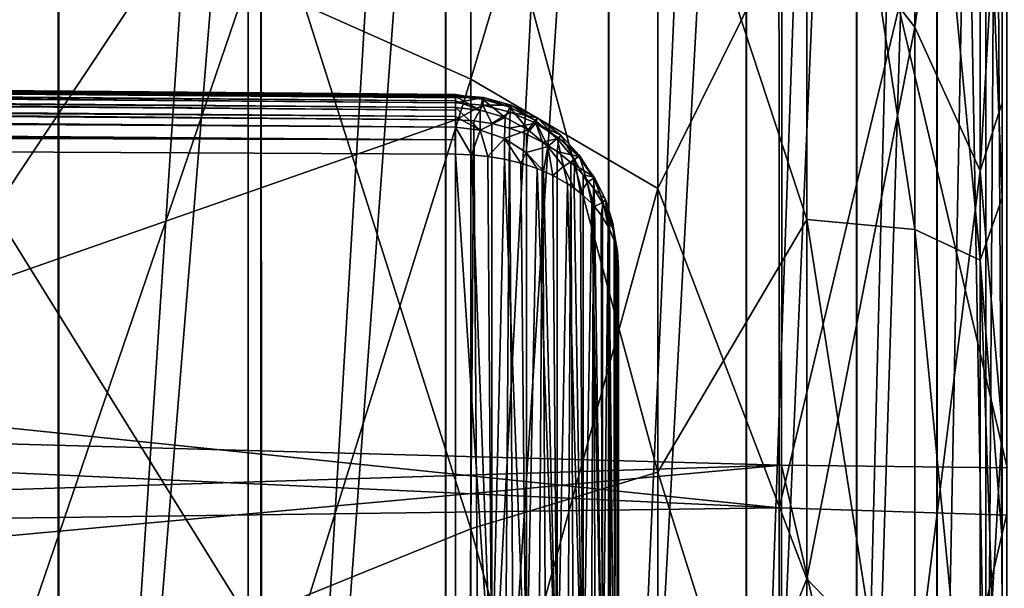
# Model space of a CAD drawing. Header units: metres. Extents: x -22 to 73, y -229 to 22.
# Tile 411 of 447: x 67.81 to 69.6, y 5.29 to 6.33. Entities that reach past the tile are written whole.
import ezdxf

# ---------------------------------------------------------------- set-up
doc = ezdxf.new("R2010")
doc.units = ezdxf.units.M
doc.layers.add('solid_509500_SW0001', color=7, linetype='CONTINUOUS')

msp = doc.modelspace()

# ---------------------------------------------------------------- linework, layer by layer
at = {"layer": 'solid_509500_SW0001'}
for points in [[(69.599998, 4.09725, 81.314957), (69.599998, 13.709613, 67.948822), (69.599998, 13.69162, 67.29599)], [(69.599998, 4.744919, 81.098137), (69.599998, 13.696581, 68.599838), (69.599998, 13.709613, 67.948822)], [(69.599998, 4.09725, 81.314957), (69.599998, 4.744919, 81.098137), (69.599998, 13.709613, 67.948822)], [(69.599998, 5.380803, 80.849998), (69.599998, 13.65287, 69.247124), (69.599998, 13.696581, 68.599838)], [(69.599998, 4.744919, 81.098137), (69.599998, 5.380803, 80.849998), (69.599998, 13.696581, 68.599838)], [(69.599998, 3.439465, 81.499832), (69.599998, 13.69162, 67.29599), (69.599998, 13.642412, 66.643288)], [(69.599998, 3.439465, 81.499832), (69.599998, 4.09725, 81.314957), (69.599998, 13.69162, 67.29599)], [(69.599998, 6.003599, 80.571091), (69.599998, 13.590334, 70.02832), (69.599998, 13.65287, 69.247124)], [(69.599998, 5.380803, 80.849998), (69.599998, 6.003599, 80.571091), (69.599998, 13.65287, 69.247124)], [(69.599998, 2.773616, 81.652199), (69.599998, 13.642412, 66.643288), (69.599998, 13.561961, 65.992683)], [(69.599998, 2.773616, 81.652199), (69.599998, 3.439465, 81.499832), (69.599998, 13.642412, 66.643288)], [(69.599998, 6.003599, 80.571091), (69.599998, 6.61205, 80.261986), (69.599998, 13.590334, 70.02832)], [(69.599998, 10.63656, 69.713799), (69.599998, 2.773616, 81.652199), (69.599998, 13.561961, 65.992683)], [(69.570137, 10.290688, 69.471611), (69.599998, 5.248535, 77.408691), (69.599998, 10.63656, 69.713799)], [(69.599998, 10.63656, 69.713799), (69.599998, 5.248535, 77.408691), (69.599998, 2.773616, 81.652199)], [(69.570137, 10.290688, 69.471611), (69.481026, 9.951366, 69.234016), (69.570137, 4.902662, 77.166512)], [(69.570137, 10.290688, 69.471611), (69.570137, 4.902662, 77.166512), (69.599998, 5.248535, 77.408691)], [(69.481026, 9.951366, 69.234016), (69.33445, 9.625714, 69.005997), (69.334793, 4.238321, 76.701332)], [(69.481026, 9.951366, 69.234016), (69.334793, 4.238321, 76.701332), (69.481148, 4.563674, 76.929153)], [(69.481026, 9.951366, 69.234016), (69.481148, 4.563674, 76.929153), (69.570137, 4.902662, 77.166512)], [(69.33445, 9.625714, 69.005997), (69.133324, 9.320226, 68.792091), (69.134003, 3.933079, 76.487602)], [(69.33445, 9.625714, 69.005997), (69.134003, 3.933079, 76.487602), (69.334793, 4.238321, 76.701332)], [(69.133324, 9.320226, 68.792091), (68.88166, 9.040996, 68.596573), (68.882759, 3.654026, 76.292206)], [(69.133324, 9.320226, 68.792091), (68.882759, 3.654026, 76.292206), (69.134003, 3.933079, 76.487602)], [(68.88166, 9.040996, 68.596573), (68.584488, 8.793593, 68.42334), (68.586075, 3.406716, 76.119041)], [(68.88166, 9.040996, 68.596573), (68.586075, 3.406716, 76.119041), (68.882759, 3.654026, 76.292206)], [(69.570137, 4.257071, 57.218163), (69.599998, 8.917792, 59.966183), (69.599998, 4.499254, 56.872288)], [(69.570137, 8.67561, 60.312054), (69.599998, 8.917792, 59.966183), (69.570137, 4.257071, 57.218163)], [(69.599998, 8.917792, 59.966183), (69.599998, 6.177176, 55.760773), (69.599998, 5.585088, 55.4795)], [(69.599998, 4.499254, 56.872288), (69.599998, 8.917792, 59.966183), (69.599998, 5.585088, 55.4795)], [(69.599998, 8.917792, 59.966183), (69.599998, 6.755167, 56.070042), (69.599998, 6.177176, 55.760773)], [(68.584488, 8.793593, 68.42334), (68.247726, 8.582954, 68.275848), (68.249847, 3.196073, 75.971542)], [(68.584488, 8.793593, 68.42334), (68.249847, 3.196073, 75.971542), (68.586075, 3.406716, 76.119041)], [(69.570137, 8.67561, 60.312054), (69.570137, 4.257071, 57.218163), (69.481026, 4.019476, 57.557484)], [(69.481026, 8.438015, 60.651375), (69.570137, 8.67561, 60.312054), (69.481026, 4.019476, 57.557484)], [(68.247726, 8.582954, 68.275848), (67.878098, 8.41328, 68.157043), (67.880775, 3.02629, 75.852661)], [(68.247726, 8.582954, 68.275848), (67.880775, 3.02629, 75.852661), (68.249847, 3.196073, 75.971542)], [(69.481026, 8.438015, 60.651375), (69.481026, 4.019476, 57.557484), (69.33445, 3.791452, 57.883133)], [(69.33445, 8.209991, 60.977028), (69.481026, 8.438015, 60.651375), (69.33445, 3.791452, 57.883133)], [(67.878098, 8.41328, 68.157043), (67.482971, 8.287955, 68.06929), (67.486206, 2.900748, 75.764755)], [(67.878098, 8.41328, 68.157043), (67.486206, 2.900748, 75.764755), (67.880775, 3.02629, 75.852661)], [(69.33445, 8.209991, 60.977028), (69.33445, 3.791452, 57.883133), (69.133324, 3.577547, 58.188622)], [(69.133324, 7.996086, 61.282516), (69.33445, 8.209991, 60.977028), (69.133324, 3.577547, 58.188622)], [(69.133324, 7.996086, 61.282516), (69.133324, 3.577547, 58.188622), (68.88166, 3.382028, 58.467854)], [(68.88166, 7.800567, 61.561749), (69.133324, 7.996086, 61.282516), (68.88166, 3.382028, 58.467854)], [(68.88166, 7.800567, 61.561749), (68.88166, 3.382028, 58.467854), (68.584488, 3.208795, 58.715256)], [(68.584488, 7.627334, 61.809151), (68.88166, 7.800567, 61.561749), (68.584488, 3.208795, 58.715256)], [(68.584488, 7.627334, 61.809151), (68.584488, 3.208795, 58.715256), (68.247726, 3.061304, 58.925896)], [(68.247726, 7.479843, 62.019787), (68.584488, 7.627334, 61.809151), (68.247726, 3.061304, 58.925896)], [(68.63073, 6.219466, 52.535511), (68.63073, 7.604894, 53.167675), (68.224693, 6.400613, 52.085094)], [(68.972176, 7.361767, 53.641861), (68.63073, 7.604894, 53.167675), (68.63073, 6.219466, 52.535511)], [(68.247726, 7.479843, 62.019787), (68.247726, 3.061304, 58.925896), (67.878098, 2.942497, 59.09557)], [(67.878098, 7.361035, 62.189461), (68.247726, 7.479843, 62.019787), (67.878098, 2.942497, 59.09557)], [(69.440582, 6.314661, 54.435593), (69.440582, 7.47698, 55.039951), (69.243576, 6.568497, 53.890331)], [(69.560028, 7.166393, 55.5783), (69.440582, 7.47698, 55.039951), (69.440582, 6.314661, 54.435593)], [(67.76059, 5.980227, 84.771149), (67.76059, 7.383149, 84.202583), (68.224693, 6.67705, 84.040993)], [(67.878098, 7.361035, 62.189461), (67.878098, 2.942497, 59.09557), (67.482971, 2.854743, 59.220894)], [(67.482971, 7.273282, 62.314789), (67.878098, 7.361035, 62.189461), (67.482971, 2.854743, 59.220894)], [(68.972176, 6.020631, 53.029903), (68.972176, 7.361767, 53.641861), (68.63073, 6.219466, 52.535511)], [(69.243576, 6.568497, 53.890331), (68.972176, 7.361767, 53.641861), (68.972176, 6.020631, 53.029903)], [(53.799999, 5.939216, 88.142632), (69.197647, 5.515822, 88.262665), (69.199074, 7.250747, 87.708542)], [(53.799999, 6.836931, 87.855888), (53.799999, 5.939216, 88.142632), (69.199074, 7.250747, 87.708542)], [(68.972176, 6.79092, 82.880478), (69.243576, 7.240045, 82.026756), (69.243576, 5.963854, 82.615082)], [(69.60878, 5.511178, 88.234596), (69.199074, 7.250747, 87.708542), (69.197647, 5.515822, 88.262665)], [(69.608887, 7.244244, 87.680969), (69.199074, 7.250747, 87.708542), (69.60878, 5.511178, 88.234596)], [(69.243576, 7.240045, 82.026756), (69.440582, 7.144588, 81.397644), (69.440582, 5.945563, 81.971123)], [(69.243576, 5.963854, 82.615082), (69.243576, 7.240045, 82.026756), (69.440582, 5.945563, 81.971123)], [(53.799999, 7.034617, 48.213284), (69.192741, 7.184731, 48.267296), (69.193031, 5.438257, 47.716377)], [(69.607872, 7.170414, 48.292805), (69.193031, 5.438257, 47.716377), (69.192741, 7.184731, 48.267296)], [(69.607796, 5.424887, 47.742626), (69.193031, 5.438257, 47.716377), (69.607872, 7.170414, 48.292805)], [(69.560028, 6.052355, 54.999046), (69.560028, 7.166393, 55.5783), (69.440582, 6.314661, 54.435593)], [(69.560028, 6.052355, 54.999046), (69.599998, 6.755167, 56.070042), (69.560028, 7.166393, 55.5783)], [(69.440582, 7.144588, 81.397644), (69.560028, 7.01401, 80.761597), (69.560028, 5.88982, 81.317833)], [(69.440582, 5.945563, 81.971123), (69.440582, 7.144588, 81.397644), (69.560028, 5.88982, 81.317833)], [(53.799999, 6.139806, 47.917599), (53.799999, 7.034617, 48.213284), (69.193031, 5.438257, 47.716377)], [(69.560028, 7.01401, 80.761597), (69.599998, 6.61205, 80.261986), (69.599998, 6.003599, 80.571091)], [(69.560028, 5.88982, 81.317833), (69.560028, 7.01401, 80.761597), (69.599998, 6.003599, 80.571091)], [(68.63073, 6.76368, 83.47625), (68.972176, 6.79092, 82.880478), (68.972176, 5.503314, 83.403206)], [(68.972176, 5.503314, 83.403206), (68.972176, 6.79092, 82.880478), (69.243576, 5.963854, 82.615082)], [(68.224693, 6.67705, 84.040993), (68.63073, 6.76368, 83.47625), (68.63073, 5.399823, 84.003235)], [(68.63073, 5.399823, 84.003235), (68.63073, 6.76368, 83.47625), (68.972176, 5.503314, 83.403206)], [(69.560028, 6.052355, 54.999046), (69.599998, 6.177176, 55.760773), (69.599998, 6.755167, 56.070042)], [(67.76059, 5.980227, 84.771149), (68.224693, 6.67705, 84.040993), (68.224693, 5.235546, 84.567604)], [(68.224693, 5.235546, 84.567604), (68.224693, 6.67705, 84.040993), (68.63073, 5.399823, 84.003235)], [(68.224693, 6.400613, 52.085094), (67.76059, 6.56117, 51.685871), (67.76059, 5.044859, 51.155148)], [(69.243576, 5.309099, 53.369846), (69.243576, 6.568497, 53.890331), (68.972176, 6.020631, 53.029903)], [(69.440582, 6.314661, 54.435593), (69.243576, 6.568497, 53.890331), (69.243576, 5.309099, 53.369846)], [(68.224693, 4.921407, 51.567356), (68.224693, 6.400613, 52.085094), (67.76059, 5.044859, 51.155148)], [(68.63073, 6.219466, 52.535511), (68.224693, 6.400613, 52.085094), (68.224693, 4.921407, 51.567356)], [(69.440582, 5.103931, 53.935219), (69.440582, 6.314661, 54.435593), (69.243576, 5.309099, 53.369846)], [(69.560028, 6.052355, 54.999046), (69.440582, 6.314661, 54.435593), (69.440582, 5.103931, 53.935219)], [(68.602608, 6.191539, 66.85955), (55.899982, 6.302179, 66.888992), (55.899982, 6.30192, 66.847794)], [(68.602608, 6.190794, 66.893143), (55.899982, 6.297822, 66.929886), (55.899982, 6.302179, 66.888992)], [(68.602608, 6.191539, 66.85955), (68.602608, 6.190794, 66.893143), (55.899982, 6.302179, 66.888992)], [(68.6026, 6.18791, 66.826385), (55.899982, 6.30192, 66.847794), (55.899982, 6.297071, 66.807083)], [(68.6026, 6.18791, 66.826385), (68.602608, 6.191539, 66.85955), (55.899982, 6.30192, 66.847794)], [(68.602608, 6.185726, 66.925987), (55.899982, 6.288966, 66.969833), (55.899982, 6.297822, 66.929886)], [(68.602608, 6.190794, 66.893143), (68.602608, 6.185726, 66.925987), (55.899982, 6.297822, 66.929886)], [(68.6026, 6.18791, 66.826385), (55.899982, 6.297071, 66.807083), (55.899982, 6.287703, 66.767174)], [(68.602608, 6.17627, 66.958359), (55.899982, 6.27563, 67.008743), (55.899982, 6.288966, 66.969833)], [(68.602608, 6.185726, 66.925987), (68.602608, 6.17627, 66.958359), (55.899982, 6.288966, 66.969833)], [(68.602592, 6.179958, 66.793877), (55.899982, 6.287703, 66.767174), (55.899982, 6.273859, 66.728371)], [(68.602592, 6.179958, 66.793877), (68.6026, 6.18791, 66.826385), (55.899982, 6.287703, 66.767174)], [(68.6026, 6.162917, 66.988663), (55.899982, 6.257987, 67.045967), (55.899982, 6.27563, 67.008743)], [(68.602608, 6.17627, 66.958359), (68.6026, 6.162917, 66.988663), (55.899982, 6.27563, 67.008743)], [(68.602585, 6.167814, 66.762657), (55.899982, 6.273859, 66.728371), (55.899982, 6.255777, 66.691429)], [(68.602585, 6.167814, 66.762657), (68.602592, 6.179958, 66.793877), (55.899982, 6.273859, 66.728371)], [(55.899982, 6.257987, 67.045967), (68.602615, 6.145581, 67.017227), (55.899982, 6.236387, 67.080811)], [(68.6026, 6.162917, 66.988663), (68.602615, 6.145581, 67.017227), (55.899982, 6.257987, 67.045967)], [(68.602577, 6.151773, 66.733429), (55.899982, 6.255777, 66.691429), (55.899982, 6.233791, 66.656921)], [(68.602577, 6.151773, 66.733429), (68.602585, 6.167814, 66.762657), (55.899982, 6.255777, 66.691429)], [(68.602615, 6.145581, 67.017227), (55.899982, 1.705677, 73.551338), (55.899982, 6.236387, 67.080811)], [(68.602562, 6.131881, 66.706322), (55.899982, 6.233791, 66.656921), (55.899982, 6.207953, 66.624924)], [(68.602562, 6.131881, 66.706322), (68.602577, 6.151773, 66.733429), (55.899982, 6.233791, 66.656921)], [(68.63073, 4.782124, 52.032425), (68.63073, 6.219466, 52.535511), (68.224693, 4.921407, 51.567356)], [(68.972176, 6.020631, 53.029903), (68.63073, 6.219466, 52.535511), (68.63073, 4.782124, 52.032425)], [(68.602547, 6.108905, 66.682343), (55.899982, 6.207953, 66.624924), (55.899982, 6.178643, 66.595978)], [(68.602547, 6.108905, 66.682343), (68.602562, 6.131881, 66.706322), (55.899982, 6.207953, 66.624924)], [(68.602547, 6.108905, 66.682343), (55.899982, 6.178643, 66.595978), (55.899982, 6.146427, 66.570618)], [(68.648048, 6.163223, 66.762169), (68.602592, 6.179958, 66.793877), (68.602585, 6.167814, 66.762657)], [(68.648048, 6.163223, 66.762169), (68.6026, 6.18791, 66.826385), (68.602592, 6.179958, 66.793877)], [(68.652328, 6.182943, 66.825294), (68.602608, 6.191539, 66.85955), (68.6026, 6.18791, 66.826385)], [(68.648048, 6.163223, 66.762169), (68.652328, 6.182943, 66.825294), (68.6026, 6.18791, 66.826385)], [(68.652328, 6.182943, 66.825294), (68.602608, 6.190794, 66.893143), (68.602608, 6.191539, 66.85955)], [(68.653656, 6.185987, 66.891525), (68.602608, 6.185726, 66.925987), (68.602608, 6.190794, 66.893143)], [(68.652328, 6.182943, 66.825294), (68.653656, 6.185987, 66.891525), (68.602608, 6.190794, 66.893143)], [(68.653656, 6.185987, 66.891525), (68.602608, 6.17627, 66.958359), (68.602608, 6.185726, 66.925987)], [(68.653656, 6.185987, 66.891525), (68.652679, 6.171981, 66.95636), (68.602608, 6.17627, 66.958359)], [(68.648048, 6.163223, 66.762169), (68.693184, 6.149727, 66.760139), (68.652328, 6.182943, 66.825294)], [(68.652328, 6.182943, 66.825294), (68.701988, 6.168383, 66.821655), (68.653656, 6.185987, 66.891525)], [(68.693184, 6.149727, 66.760139), (68.701988, 6.168383, 66.821655), (68.652328, 6.182943, 66.825294)], [(68.653656, 6.185987, 66.891525), (68.704643, 6.172012, 66.886604), (68.652679, 6.171981, 66.95636)], [(68.701988, 6.168383, 66.821655), (68.704643, 6.172012, 66.886604), (68.653656, 6.185987, 66.891525)], [(68.648064, 6.126742, 66.706329), (68.602585, 6.167814, 66.762657), (68.602577, 6.151773, 66.733429)], [(68.648064, 6.126742, 66.706329), (68.648048, 6.163223, 66.762169), (68.602585, 6.167814, 66.762657)], [(68.602608, 6.17627, 66.958359), (68.602615, 6.145581, 67.017227), (68.6026, 6.162917, 66.988663)], [(68.652679, 6.171981, 66.95636), (68.602615, 6.145581, 67.017227), (68.602608, 6.17627, 66.958359)], [(68.652679, 6.171981, 66.95636), (68.63607, 6.14373, 67.016098), (68.602615, 6.145581, 67.017227)], [(68.652679, 6.171981, 66.95636), (68.669106, 6.138702, 67.013), (68.63607, 6.14373, 67.016098)], [(68.648064, 6.126742, 66.706329), (68.693184, 6.149727, 66.760139), (68.648048, 6.163223, 66.762169)], [(68.704643, 6.172012, 66.886604), (68.702324, 6.159684, 66.950638), (68.652679, 6.171981, 66.95636)], [(68.652679, 6.171981, 66.95636), (68.702324, 6.159684, 66.950638), (68.669106, 6.138702, 67.013)], [(68.693184, 6.149727, 66.760139), (68.735161, 6.127121, 66.756065), (68.701988, 6.168383, 66.821655)], [(68.701988, 6.168383, 66.821655), (68.748344, 6.144178, 66.815086), (68.704643, 6.172012, 66.886604)], [(68.735161, 6.127121, 66.756065), (68.748344, 6.144178, 66.815086), (68.701988, 6.168383, 66.821655)], [(68.704643, 6.172012, 66.886604), (68.752571, 6.148901, 66.878227), (68.702324, 6.159684, 66.950638)], [(68.748344, 6.144178, 66.815086), (68.752571, 6.148901, 66.878227), (68.704643, 6.172012, 66.886604)], [(69.560028, 6.052355, 54.999046), (69.599998, 5.585088, 55.4795), (69.599998, 6.177176, 55.760773)], [(68.602615, 6.082843, 66.66143), (68.602547, 6.108905, 66.682343), (55.899982, 6.146427, 66.570618)], [(68.602615, 5.087574, 65.964531), (68.602615, 6.082843, 66.66143), (55.899982, 6.146427, 66.570618)], [(68.602615, 5.087574, 65.964531), (55.899982, 6.146427, 66.570618), (55.899982, 5.151157, 65.873726)], [(68.602615, 6.145581, 67.017227), (68.602615, 1.61487, 73.487755), (55.899982, 1.705677, 73.551338)], [(68.648064, 6.126742, 66.706329), (68.602577, 6.151773, 66.733429), (68.602562, 6.131881, 66.706322)], [(68.63607, 6.14373, 67.016098), (68.602615, 1.61487, 73.487755), (68.602615, 6.145581, 67.017227)], [(68.63607, 6.14373, 67.016098), (68.668945, 1.608303, 73.483154), (68.602615, 1.61487, 73.487755)], [(68.63607, 6.14373, 67.016098), (68.669106, 6.138702, 67.013), (68.668945, 1.608303, 73.483154)], [(68.648064, 6.126742, 66.706329), (68.692184, 6.111462, 66.705452), (68.693184, 6.149727, 66.760139)], [(68.702324, 6.159684, 66.950638), (68.701279, 6.130504, 67.008072), (68.669106, 6.138702, 67.013)], [(68.692184, 6.111462, 66.705452), (68.735161, 6.127121, 66.756065), (68.693184, 6.149727, 66.760139)], [(68.702324, 6.159684, 66.950638), (68.749252, 6.139462, 66.941284), (68.701279, 6.130504, 67.008072)], [(68.752571, 6.148901, 66.878227), (68.749252, 6.139462, 66.941284), (68.702324, 6.159684, 66.950638)], [(68.735161, 6.127121, 66.756065), (68.771286, 6.096728, 66.750015), (68.748344, 6.144178, 66.815086)], [(68.748344, 6.144178, 66.815086), (68.788422, 6.111748, 66.805954), (68.752571, 6.148901, 66.878227)], [(68.771286, 6.096728, 66.750015), (68.788422, 6.111748, 66.805954), (68.748344, 6.144178, 66.815086)], [(68.752571, 6.148901, 66.878227), (68.794716, 6.117831, 66.86689), (68.749252, 6.139462, 66.941284)], [(68.788422, 6.111748, 66.805954), (68.794716, 6.117831, 66.86689), (68.752571, 6.148901, 66.878227)], [(53.799999, 5.23263, 47.662361), (53.799999, 6.139806, 47.917599), (69.193031, 5.438257, 47.716377)], [(68.602615, 6.082843, 66.66143), (68.602562, 6.131881, 66.706322), (68.602547, 6.108905, 66.682343)], [(68.632271, 6.081759, 66.662781), (68.602562, 6.131881, 66.706322), (68.602615, 6.082843, 66.66143)], [(68.648064, 6.126742, 66.706329), (68.602562, 6.131881, 66.706322), (68.632271, 6.081759, 66.662781)], [(68.648064, 6.126742, 66.706329), (68.632271, 6.081759, 66.662781), (68.662125, 6.078797, 66.666519)], [(68.648064, 6.126742, 66.706329), (68.662125, 6.078797, 66.666519), (68.692184, 6.111462, 66.705452)], [(68.669106, 6.138702, 67.013), (68.701279, 6.130504, 67.008072), (68.668945, 1.608303, 73.483154)], [(68.701279, 6.130504, 67.008072), (68.73185, 1.589874, 73.470253), (68.668945, 1.608303, 73.483154)], [(68.692184, 6.111462, 66.705452), (68.731613, 6.08599, 66.703011), (68.735161, 6.127121, 66.756065)], [(68.749252, 6.139462, 66.941284), (68.73217, 6.11917, 67.001472), (68.701279, 6.130504, 67.008072)], [(68.701279, 6.130504, 67.008072), (68.73217, 6.11917, 67.001472), (68.73185, 1.589874, 73.470253)], [(68.731613, 6.08599, 66.703011), (68.771286, 6.096728, 66.750015), (68.735161, 6.127121, 66.756065)], [(68.749252, 6.139462, 66.941284), (68.761391, 6.104851, 66.993286), (68.73217, 6.11917, 67.001472)], [(68.749252, 6.139462, 66.941284), (68.791382, 6.112092, 66.928825), (68.761391, 6.104851, 66.993286)], [(68.794716, 6.117831, 66.86689), (68.791382, 6.112092, 66.928825), (68.749252, 6.139462, 66.941284)], [(68.692184, 6.111462, 66.705452), (68.662125, 6.078797, 66.666519), (68.692093, 6.073863, 66.672806)], [(68.692184, 6.111462, 66.705452), (68.692093, 6.073863, 66.672806), (68.722054, 6.066449, 66.68161)], [(68.692184, 6.111462, 66.705452), (68.722054, 6.066449, 66.68161), (68.731613, 6.08599, 66.703011)], [(68.73217, 6.11917, 67.001472), (68.761391, 6.104851, 66.993286), (68.73185, 1.589874, 73.470253)], [(68.791382, 6.112092, 66.928825), (68.788574, 6.087646, 66.983742), (68.761391, 6.104851, 66.993286)], [(68.771286, 6.096728, 66.750015), (68.799583, 6.060559, 66.74263), (68.788422, 6.111748, 66.805954)], [(68.788422, 6.111748, 66.805954), (68.820198, 6.073226, 66.794968), (68.794716, 6.117831, 66.86689)], [(68.799583, 6.060559, 66.74263), (68.820198, 6.073226, 66.794968), (68.788422, 6.111748, 66.805954)], [(68.791382, 6.112092, 66.928825), (68.827194, 6.078801, 66.913918), (68.788574, 6.087646, 66.983742)], [(68.794716, 6.117831, 66.86689), (68.829185, 6.080618, 66.85334), (68.791382, 6.112092, 66.928825)], [(68.829185, 6.080618, 66.85334), (68.827194, 6.078801, 66.913918), (68.791382, 6.112092, 66.928825)], [(68.820198, 6.073226, 66.794968), (68.829185, 6.080618, 66.85334), (68.794716, 6.117831, 66.86689)], [(68.731613, 6.08599, 66.703011), (68.763123, 6.052008, 66.698692), (68.771286, 6.096728, 66.750015)], [(68.761391, 6.104851, 66.993286), (68.788216, 1.560499, 73.449684), (68.73185, 1.589874, 73.470253)], [(68.761391, 6.104851, 66.993286), (68.788574, 6.087646, 66.983742), (68.788216, 1.560499, 73.449684)], [(68.771286, 6.096728, 66.750015), (68.763123, 6.052008, 66.698692), (68.780373, 6.044142, 66.707901)], [(68.771286, 6.096728, 66.750015), (68.780373, 6.044142, 66.707901), (68.799583, 6.060559, 66.74263)], [(68.668945, 5.082975, 65.9711), (68.602615, 6.082843, 66.66143), (68.602615, 5.087574, 65.964531)], [(68.632271, 6.081759, 66.662781), (68.602615, 6.082843, 66.66143), (68.668945, 5.082975, 65.9711)], [(68.662125, 6.078797, 66.666519), (68.632271, 6.081759, 66.662781), (68.668945, 5.082975, 65.9711)], [(68.692093, 6.073863, 66.672806), (68.662125, 6.078797, 66.666519), (68.668945, 5.082975, 65.9711)], [(68.692093, 6.073863, 66.672806), (68.668945, 5.082975, 65.9711), (68.731911, 5.070055, 65.989555)], [(68.722054, 6.066449, 66.68161), (68.692093, 6.073863, 66.672806), (68.731911, 5.070055, 65.989555)], [(68.731613, 6.08599, 66.703011), (68.722054, 6.066449, 66.68161), (68.751747, 6.056551, 66.693314)], [(68.731613, 6.08599, 66.703011), (68.751747, 6.056551, 66.693314), (68.763123, 6.052008, 66.698692)], [(68.788574, 6.087646, 66.983742), (68.813393, 6.067769, 66.972969), (68.788216, 1.560499, 73.449684)], [(68.827194, 6.078801, 66.913918), (68.813393, 6.067769, 66.972969), (68.788574, 6.087646, 66.983742)], [(68.799583, 6.060559, 66.74263), (68.819168, 6.020823, 66.734138), (68.820198, 6.073226, 66.794968)], [(68.827194, 6.078801, 66.913918), (68.855721, 6.041015, 66.897331), (68.813393, 6.067769, 66.972969)], [(68.820198, 6.073226, 66.794968), (68.819168, 6.020823, 66.734138), (68.83065, 6.012085, 66.743919)], [(68.820198, 6.073226, 66.794968), (68.842812, 6.031067, 66.782928), (68.829185, 6.080618, 66.85334)], [(68.820198, 6.073226, 66.794968), (68.83065, 6.012085, 66.743919), (68.842812, 6.031067, 66.782928)], [(68.829185, 6.080618, 66.85334), (68.855049, 6.039332, 66.838425), (68.827194, 6.078801, 66.913918)], [(68.855049, 6.039332, 66.838425), (68.855721, 6.041015, 66.897331), (68.827194, 6.078801, 66.913918)], [(68.842812, 6.031067, 66.782928), (68.855049, 6.039332, 66.838425), (68.829185, 6.080618, 66.85334)], [(68.751747, 6.056551, 66.693314), (68.722054, 6.066449, 66.68161), (68.731911, 5.070055, 65.989555)], [(68.751747, 6.056551, 66.693314), (68.731911, 5.070055, 65.989555), (68.788315, 5.049455, 66.018974)], [(68.763123, 6.052008, 66.698692), (68.751747, 6.056551, 66.693314), (68.788315, 5.049455, 66.018974)], [(68.799583, 6.060559, 66.74263), (68.780373, 6.044142, 66.707901), (68.806877, 6.029092, 66.724785)], [(68.813393, 6.067769, 66.972969), (68.835251, 1.521634, 73.42247), (68.788216, 1.560499, 73.449684)], [(68.799583, 6.060559, 66.74263), (68.806877, 6.029092, 66.724785), (68.819168, 6.020823, 66.734138)], [(68.813393, 6.067769, 66.972969), (68.835556, 6.045427, 66.961151), (68.835251, 1.521634, 73.42247)], [(68.855721, 6.041015, 66.897331), (68.835556, 6.045427, 66.961151), (68.813393, 6.067769, 66.972969)], [(69.560028, 4.891919, 54.519459), (69.560028, 6.052355, 54.999046), (69.440582, 5.103931, 53.935219)], [(69.560028, 4.891919, 54.519459), (69.599998, 5.585088, 55.4795), (69.560028, 6.052355, 54.999046)], [(68.780373, 6.044142, 66.707901), (68.763123, 6.052008, 66.698692), (68.788315, 5.049455, 66.018974)], [(68.806877, 6.029092, 66.724785), (68.780373, 6.044142, 66.707901), (68.788315, 5.049455, 66.018974)], [(68.835556, 6.045427, 66.961151), (68.854782, 6.020809, 66.94854), (68.835251, 1.521634, 73.42247)], [(68.855721, 6.041015, 66.897331), (68.854782, 6.020809, 66.94854), (68.835556, 6.045427, 66.961151)], [(68.842812, 6.031067, 66.782928), (68.856361, 5.987279, 66.770508), (68.855049, 6.039332, 66.838425)], [(68.855721, 6.041015, 66.897331), (68.876572, 6.000083, 66.879822), (68.854782, 6.020809, 66.94854)], [(68.855049, 6.039332, 66.838425), (68.872238, 5.99576, 66.822952), (68.855721, 6.041015, 66.897331)], [(68.855049, 6.039332, 66.838425), (68.856361, 5.987279, 66.770508), (68.872238, 5.99576, 66.822952)], [(68.872238, 5.99576, 66.822952), (68.876572, 6.000083, 66.879822), (68.855721, 6.041015, 66.897331)], [(68.972176, 4.629241, 52.542904), (68.972176, 6.020631, 53.029903), (68.63073, 4.782124, 52.032425)], [(68.806877, 6.029092, 66.724785), (68.788315, 5.049455, 66.018974), (68.835373, 5.022199, 66.057899)], [(68.819168, 6.020823, 66.734138), (68.806877, 6.029092, 66.724785), (68.835373, 5.022199, 66.057899)], [(68.83065, 6.012085, 66.743919), (68.819168, 6.020823, 66.734138), (68.835373, 5.022199, 66.057899)], [(68.842812, 6.031067, 66.782928), (68.83065, 6.012085, 66.743919), (68.851303, 5.992835, 66.764595)], [(68.854782, 6.020809, 66.94854), (68.870613, 1.475207, 73.389961), (68.835251, 1.521634, 73.42247)], [(68.842812, 6.031067, 66.782928), (68.851303, 5.992835, 66.764595), (68.856361, 5.987279, 66.770508)], [(68.854782, 6.020809, 66.94854), (68.870834, 5.994248, 66.935295), (68.870613, 1.475207, 73.389961)], [(68.876572, 6.000083, 66.879822), (68.870834, 5.994248, 66.935295), (68.854782, 6.020809, 66.94854)], [(69.243576, 5.309099, 53.369846), (68.972176, 6.020631, 53.029903), (68.972176, 4.629241, 52.542904)], [(68.851303, 5.992835, 66.764595), (68.83065, 6.012085, 66.743919), (68.835373, 5.022199, 66.057899)], [(68.876572, 6.000083, 66.879822), (68.889717, 5.957241, 66.862228), (68.870834, 5.994248, 66.935295)], [(68.872238, 5.99576, 66.822952), (68.881149, 5.951359, 66.807816), (68.876572, 6.000083, 66.879822)], [(68.876572, 6.000083, 66.879822), (68.881149, 5.951359, 66.807816), (68.88224, 5.949251, 66.809952)], [(68.876572, 6.000083, 66.879822), (68.88224, 5.949251, 66.809952), (68.889717, 5.957241, 66.862228)], [(69.560028, 5.88982, 81.317833), (69.599998, 6.003599, 80.571091), (69.599998, 5.380803, 80.849998)], [(68.851303, 5.992835, 66.764595), (68.835373, 5.022199, 66.057899), (68.870728, 4.989642, 66.104393)], [(68.856361, 5.987279, 66.770508), (68.851303, 5.992835, 66.764595), (68.870728, 4.989642, 66.104393)], [(68.872238, 5.99576, 66.822952), (68.856361, 5.987279, 66.770508), (68.868576, 5.971858, 66.786758)], [(68.868576, 5.971858, 66.786758), (68.856361, 5.987279, 66.770508), (68.870728, 4.989642, 66.104393)], [(68.872238, 5.99576, 66.822952), (68.868576, 5.971858, 66.786758), (68.881149, 5.951359, 66.807816)], [(68.870834, 5.994248, 66.935295), (68.883492, 5.96598, 66.921814), (68.870613, 1.475207, 73.389961)], [(68.889717, 5.957241, 66.862228), (68.883492, 5.96598, 66.921814), (68.870834, 5.994248, 66.935295)], [(67.76059, 4.534082, 85.218498), (67.76059, 5.980227, 84.771149), (68.224693, 5.235546, 84.567604)], [(68.881149, 5.951359, 66.807816), (68.868576, 5.971858, 66.786758), (68.870728, 4.989642, 66.104393)], [(68.883492, 5.96598, 66.921814), (68.892563, 1.423519, 73.353767), (68.870613, 1.475207, 73.389961)], [(68.883492, 5.96598, 66.921814), (68.892632, 5.936423, 66.908119), (68.892563, 1.423519, 73.353767)], [(68.889717, 5.957241, 66.862228), (68.892632, 5.936423, 66.908119), (68.883492, 5.96598, 66.921814)], [(68.972176, 5.503314, 83.403206), (69.243576, 5.963854, 82.615082), (69.243576, 4.640397, 83.087578)], [(69.243576, 5.963854, 82.615082), (69.440582, 5.945563, 81.971123), (69.440582, 4.70098, 82.437553)], [(69.243576, 4.640397, 83.087578), (69.243576, 5.963854, 82.615082), (69.440582, 4.70098, 82.437553)], [(68.881149, 5.951359, 66.807816), (68.870728, 4.989642, 66.104393), (68.892632, 4.953401, 66.156151)], [(68.88224, 5.949251, 66.809952), (68.881149, 5.951359, 66.807816), (68.892632, 4.953401, 66.156151)], [(68.889717, 5.957241, 66.862228), (68.88224, 5.949251, 66.809952), (68.892097, 5.925353, 66.833855)], [(68.892097, 5.925353, 66.833855), (68.88224, 5.949251, 66.809952), (68.892632, 4.953401, 66.156151)], [(68.889717, 5.957241, 66.862228), (68.895401, 5.913619, 66.845261), (68.892632, 5.936423, 66.908119)], [(68.889717, 5.957241, 66.862228), (68.892097, 5.925353, 66.833855), (68.895401, 5.913619, 66.845261)], [(69.440582, 5.945563, 81.971123), (69.560028, 5.88982, 81.317833), (69.560028, 4.721935, 81.775261)], [(69.440582, 4.70098, 82.437553), (69.440582, 5.945563, 81.971123), (69.560028, 4.721935, 81.775261)], [(53.799999, 5.939216, 88.142632), (53.799999, 5.02954, 88.388817), (69.197647, 5.515822, 88.262665)], [(68.892632, 5.936423, 66.908119), (68.898155, 5.905728, 66.894623), (68.892563, 1.423519, 73.353767)], [(68.898033, 5.900235, 66.857925), (68.898155, 5.905728, 66.894623), (68.892632, 5.936423, 66.908119)], [(68.898033, 5.900235, 66.857925), (68.892632, 5.936423, 66.908119), (68.895401, 5.913619, 66.845261)], [(68.895401, 5.913619, 66.845261), (68.892097, 5.925353, 66.833855), (68.892632, 4.953401, 66.156151)], [(68.895401, 5.913619, 66.845261), (68.892632, 4.953401, 66.156151), (68.900002, 4.915507, 66.210266)], [(68.898033, 5.900235, 66.857925), (68.895401, 5.913619, 66.845261), (68.900002, 4.915507, 66.210266)], [(68.898155, 5.905728, 66.894623), (68.900002, 5.87431, 66.88163), (68.892563, 1.423519, 73.353767)], [(68.898033, 5.900235, 66.857925), (68.900002, 5.87431, 66.88163), (68.898155, 5.905728, 66.894623)], [(68.898033, 5.900235, 66.857925), (68.900002, 4.915507, 66.210266), (68.900002, 5.394902, 66.545944)], [(68.898033, 5.900235, 66.857925), (68.900002, 5.394902, 66.545944), (68.900002, 5.87431, 66.88163)], [(68.892563, 1.423519, 73.353767), (68.900002, 5.87431, 66.88163), (68.900002, 3.621717, 70.098663)], [(68.900002, 5.87431, 66.88163), (68.900002, 5.394902, 66.545944), (68.900002, -3.2108, 65.314484)], [(68.900002, 3.621717, 70.098663), (68.900002, 5.87431, 66.88163), (68.900002, -3.2108, 65.314484)], [(69.560028, 5.88982, 81.317833), (69.599998, 5.380803, 80.849998), (69.599998, 4.744919, 81.098137)], [(69.560028, 4.721935, 81.775261), (69.560028, 5.88982, 81.317833), (69.599998, 4.744919, 81.098137)], [(69.560028, 4.891919, 54.519459), (69.599998, 4.980249, 55.226852), (69.599998, 5.585088, 55.4795)], [(69.599998, 4.499254, 56.872288), (69.599998, 5.585088, 55.4795), (69.599998, 4.980249, 55.226852)], [(53.799999, 4.109735, 88.593933), (69.196449, 3.739455, 88.664375), (69.197647, 5.515822, 88.262665)], [(53.799999, 5.02954, 88.388817), (53.799999, 4.109735, 88.593933), (69.197647, 5.515822, 88.262665)], [(69.608727, 3.736626, 88.635963), (69.197647, 5.515822, 88.262665), (69.196449, 3.739455, 88.664375)], [(69.60878, 5.511178, 88.234596), (69.197647, 5.515822, 88.262665), (69.608727, 3.736626, 88.635963)], [(68.63073, 5.399823, 84.003235), (68.972176, 5.503314, 83.403206), (68.972176, 4.175984, 83.814751)], [(68.972176, 4.175984, 83.814751), (68.972176, 5.503314, 83.403206), (69.243576, 4.640397, 83.087578)], [(53.799999, 5.23263, 47.662361), (69.193031, 5.438257, 47.716377), (69.193428, 3.650169, 47.319664)], [(69.607796, 5.424887, 47.742626), (69.193428, 3.650169, 47.319664), (69.193031, 5.438257, 47.716377)], [(69.607727, 3.638202, 47.346745), (69.193428, 3.650169, 47.319664), (69.607796, 5.424887, 47.742626)], [(68.224693, 5.235546, 84.567604), (68.63073, 5.399823, 84.003235), (68.63073, 3.995498, 84.410286)], [(68.63073, 3.995498, 84.410286), (68.63073, 5.399823, 84.003235), (68.972176, 4.175984, 83.814751)], [(68.900002, 5.394902, 66.545944), (68.900002, 4.915507, 66.210266), (68.900002, -3.2108, 65.314484)], [(69.243576, 4.009, 52.961521), (69.243576, 5.309099, 53.369846), (68.972176, 4.629241, 52.542904)], [(69.440582, 5.103931, 53.935219), (69.243576, 5.309099, 53.369846), (69.243576, 4.009, 52.961521)]]:
    msp.add_3dface(points, dxfattribs=at)

doc.saveas('drawing.dxf')
